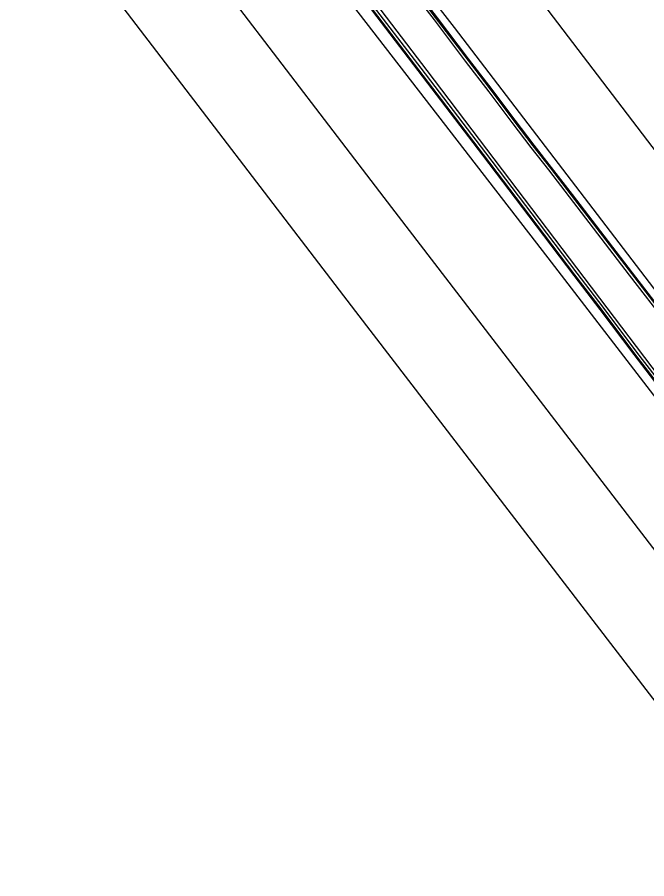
# Model space of a CAD drawing. Extents: x 368532 to 392481, y 10654822 to 10676899.
# Drawn here: x 370161.8 to 370246.6, y 10674918.9 to 10675035 of the extents above; entities that cross this region are included whole.
import ezdxf

# ---------------------------------------------------------------- set-up
doc = ezdxf.new("R2010")
doc.units = 0
for name, color, linetype in [('p_road - paved curb', 7, 'Continuous'), ('p_road guard rails', 7, 'Continuous'), ('p_road paint stripe', 7, 'Continuous')]:
    doc.layers.add(name, color=color, linetype=linetype)

msp = doc.modelspace()

# ---------------------------------------------------------------- linework, layer by layer
at = {"layer": 'p_road - paved curb'}
for p, q in [((370214.23, 10675040.3), (370218.34, 10675034.92)), ((370213.83, 10675040), (370217.94, 10675034.62)), ((370214.11, 10675040.21), (370218.22, 10675034.83)), ((370215.79, 10675027.83), (370208.37, 10675037.54)), ((370215.91, 10675027.92), (370208.49, 10675037.63)), ((370216.19, 10675028.13), (370208.77, 10675037.84)), ((370217.94, 10675034.62), (370222.15, 10675029.08)), ((370218.22, 10675034.83), (370222.43, 10675029.29)), ((370218.34, 10675034.92), (370222.55, 10675029.38)), ((370222.15, 10675029.08), (370225.33, 10675024.93)), ((370222.43, 10675029.29), (370225.61, 10675025.14)), ((370222.55, 10675029.38), (370225.73, 10675025.23)), ((370224.5, 10675016.4), (370215.79, 10675027.83)), ((370224.62, 10675016.49), (370215.91, 10675027.92)), ((370224.9, 10675016.7), (370216.19, 10675028.13)), ((370225.73, 10675025.23), (370228.83, 10675021.11)), ((370225.33, 10675024.93), (370228.43, 10675020.81)), ((370225.61, 10675025.14), (370228.71, 10675021.02)), ((370228.43, 10675020.81), (370230.98, 10675017.45)), ((370228.71, 10675021.02), (370231.26, 10675017.67)), ((370228.83, 10675021.11), (370231.38, 10675017.76)), ((370230.98, 10675017.45), (370233.34, 10675014.44)), ((370231.26, 10675017.67), (370233.62, 10675014.66)), ((370231.38, 10675017.76), (370233.74, 10675014.75)), ((370230.74, 10675008.18), (370224.5, 10675016.4)), ((370230.86, 10675008.27), (370224.62, 10675016.49)), ((370231.14, 10675008.48), (370224.9, 10675016.7)), ((370233.74, 10675014.75), (370236.54, 10675011.08)), ((370233.34, 10675014.44), (370236.14, 10675010.78)), ((370233.62, 10675014.66), (370236.42, 10675010.99)), ((370236.14, 10675010.78), (370244.25, 10675000.22)), ((370236.42, 10675010.99), (370244.53, 10675000.43)), ((370236.54, 10675011.08), (370244.65, 10675000.52)), ((370236.81, 10675000.19), (370230.74, 10675008.18)), ((370236.93, 10675000.28), (370230.86, 10675008.27)), ((370237.21, 10675000.49), (370231.14, 10675008.48)), ((370240.32, 10674995.59), (370236.81, 10675000.19)), ((370240.44, 10674995.68), (370236.93, 10675000.28)), ((370240.72, 10674995.89), (370237.21, 10675000.49)), ((370244.25, 10675000.22), (370249.47, 10674993.42)), ((370244.53, 10675000.43), (370249.75, 10674993.63)), ((370244.65, 10675000.52), (370249.87, 10674993.72)), ((370244.88, 10674989.55), (370240.32, 10674995.59)), ((370245, 10674989.64), (370240.44, 10674995.68)), ((370245.28, 10674989.85), (370240.72, 10674995.89)), ((370248.73, 10674984.54), (370244.88, 10674989.55)), ((370248.85, 10674984.63), (370245, 10674989.64)), ((370249.13, 10674984.84), (370245.28, 10674989.85))]:
    msp.add_line(p, q, dxfattribs=at)
at = {"layer": 'p_road guard rails'}
for p, q in [((370195.94, 10675063.87), (370240.74, 10675005.43)), ((370217.01, 10675027.8), (370208.5, 10675038.99)), ((370259.27, 10674972.04), (370217.01, 10675027.8)), ((370240.74, 10675005.43), (370282.07, 10674951.39))]:
    msp.add_line(p, q, dxfattribs=at)
at = {"layer": 'p_road paint stripe'}
for p, q in [((370220.68, 10675033.62), (370190.55, 10675072.8)), ((370163.88, 10675072.56), (370211.18, 10675010.71)), ((370181, 10675070.26), (370233.26, 10675002.56)), ((370161.79, 10675054.9), (370207.37, 10674995.34)), ((370220.05, 10675053.37), (370258.66, 10675002.59)), ((370254.28, 10674989.66), (370220.68, 10675033.62)), ((370211.18, 10675010.71), (370259.51, 10674947.66)), ((370233.26, 10675002.56), (370287.6, 10674931.79)), ((370207.37, 10674995.34), (370266.03, 10674918.87))]:
    msp.add_line(p, q, dxfattribs=at)

doc.saveas('drawing.dxf')
